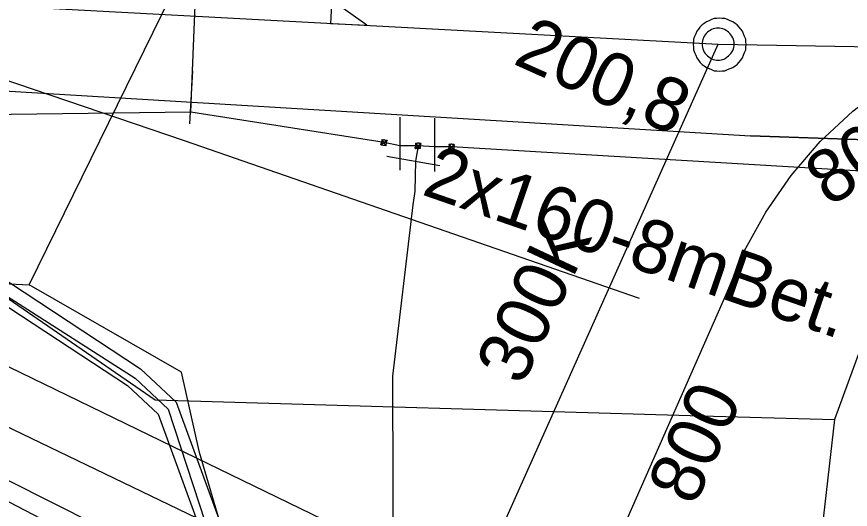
# Model space of a CAD drawing. Extents: x -746464 to -745690, y -1051581 to -1049993.
# Drawn here: x -746401.44 to -746385.76, y -1051034.69 to -1051025.44 of the extents above; entities that cross this region are included whole.
import ezdxf

# ---------------------------------------------------------------- set-up
doc = ezdxf.new("R2010")
doc.units = 0
for name, color, linetype in [('04_CETIN_NN', 7, 'Continuous'), ('04_CETIN_sdelovaci_podzem', 7, 'Continuous'), ('48_Prazs_plynarenska_STL', 7, 'Continuous'), ('48_Prazs_plynarenska_STL_chranicka', 7, 'Continuous'), ('51_PVaK_kanal_destova_overena poloha', 7, 'Continuous'), ('51_PVaK_kanal_jednotna_overena poloha_rad', 7, 'Continuous'), ('51_PVaK_kanal_objekty', 7, 'Continuous'), ('51_PVaK_kanal_popisy', 7, 'Continuous'), ('51_PVaK_vodovod_chranicky_objekty', 7, 'Continuous'), ('51_PVaK_vodovod_overena poloha_pripojka', 7, 'Continuous'), ('51_PVaK_vodovod_overena poloha_rad', 7, 'Continuous'), ('55_PREdi_NN', 7, 'Continuous'), ('55_PREdi_stavby_popisy', 7, 'Continuous'), ('55_PREdi_VN', 7, 'Continuous')]:
    doc.layers.add(name, color=color, linetype=linetype)

msp = doc.modelspace()

# ---------------------------------------------------------------- linework, layer by layer
at = {"layer": '04_CETIN_NN'}
for points in [[(-746401.2, -1051030.47), (-746397.21, -1051022.34)], [(-746397.45, -1051035.5), (-746398, -1051033.62), (-746398.34, -1051032.11), (-746401.2, -1051030.47)]]:
    msp.add_lwpolyline(points, dxfattribs=at)
at = {"layer": '04_CETIN_sdelovaci_podzem'}
for points in [[(-746401.2, -1051030.47), (-746397.21, -1051022.34)], [(-746401.2, -1051030.47), (-746397.21, -1051022.34)], [(-746384.52, -1051023.36), (-746385.48, -1051031.41), (-746386.06, -1051033)], [(-746426.13, -1051031.39), (-746413.61, -1051029.84), (-746401.2, -1051030.47)], [(-746402.43, -1051030.16), (-746398.83, -1051032.63), (-746388.56, -1051032.93)], [(-746397.45, -1051035.5), (-746398, -1051033.62), (-746398.34, -1051032.11), (-746401.2, -1051030.47)], [(-746388.56, -1051032.93), (-746386.06, -1051033)], [(-746386.06, -1051033), (-746387.27, -1051043.58)]]:
    msp.add_lwpolyline(points, dxfattribs=at)
at = {"layer": '48_Prazs_plynarenska_STL'}
msp.add_lwpolyline([(-746411.209, -1051026.506), (-746405.94, -1051026.57), (-746387.64, -1051027.67), (-746375.46, -1051028.09), (-746369.67, -1051028.32), (-746356.58, -1051028.92), (-746343.01, -1051029.87)], dxfattribs=at)
at = {"layer": '48_Prazs_plynarenska_STL_chranicka'}
msp.add_lwpolyline([(-746387.639, -1051027.669), (-746383.841, -1051027.8)], dxfattribs=at)
at = {"layer": '51_PVaK_kanal_destova_overena poloha'}
msp.add_line((-746391.17, -1051037.62), (-746388.08, -1051030.61), dxfattribs=at)
msp.add_lwpolyline([(-746388.08, -1051030.61), (-746387.756, -1051029.838), (-746387.352, -1051029.104), (-746386.875, -1051028.416), (-746386.328, -1051027.782), (-746385.717, -1051027.209), (-746385.05, -1051026.703), (-746384.334, -1051026.269), (-746383.577, -1051025.912), (-746382.786, -1051025.636), (-746381.971, -1051025.445), (-746381.14, -1051025.34)], dxfattribs=at)
at = {"layer": '51_PVaK_kanal_jednotna_overena poloha_rad'}
for p in [(-746407.9, -1051024.9), (-746392.99, -1051036.55)]:
    msp.add_line(p, (-746388.25, -1051025.95), dxfattribs=at)
msp.add_lwpolyline([(-746388.25, -1051025.95), (-746340.31, -1051026.772), (-746337.51, -1051026.82)], dxfattribs=at)
at = {"layer": '51_PVaK_kanal_objekty'}
for points in [[(-746395.488, -1051024.597), (-746395.539, -1051025.56), (-746394.852, -1051025.597), (-746395.516, -1051025.126)], [(-746387.72, -1051025.96), (-746387.73, -1051025.91), (-746387.73, -1051025.86), (-746387.75, -1051025.81), (-746387.77, -1051025.76), (-746387.79, -1051025.71), (-746387.82, -1051025.67), (-746387.85, -1051025.63), (-746387.89, -1051025.59), (-746387.93, -1051025.56), (-746387.97, -1051025.53), (-746388.02, -1051025.51), (-746388.07, -1051025.49), (-746388.12, -1051025.47), (-746388.17, -1051025.47), (-746388.22, -1051025.46), (-746388.27, -1051025.47), (-746388.32, -1051025.47), (-746388.37, -1051025.49), (-746388.42, -1051025.51), (-746388.47, -1051025.53), (-746388.51, -1051025.56), (-746388.55, -1051025.59), (-746388.59, -1051025.63), (-746388.62, -1051025.67), (-746388.65, -1051025.71), (-746388.67, -1051025.76), (-746388.69, -1051025.81), (-746388.71, -1051025.86), (-746388.71, -1051025.91), (-746388.72, -1051025.96), (-746388.71, -1051026.01), (-746388.71, -1051026.06), (-746388.69, -1051026.11), (-746388.67, -1051026.16), (-746388.65, -1051026.21), (-746388.62, -1051026.25), (-746388.59, -1051026.29), (-746388.55, -1051026.33), (-746388.51, -1051026.36), (-746388.47, -1051026.39), (-746388.42, -1051026.41), (-746388.37, -1051026.43), (-746388.32, -1051026.45), (-746388.27, -1051026.45), (-746388.22, -1051026.46), (-746388.17, -1051026.45), (-746388.12, -1051026.45), (-746388.07, -1051026.43), (-746388.02, -1051026.41), (-746387.97, -1051026.39), (-746387.93, -1051026.36), (-746387.89, -1051026.33), (-746387.85, -1051026.29), (-746387.82, -1051026.25), (-746387.79, -1051026.21), (-746387.77, -1051026.16), (-746387.75, -1051026.11), (-746387.73, -1051026.06), (-746387.73, -1051026.01), (-746387.72, -1051025.96)], [(-746387.95, -1051025.95), (-746387.95, -1051025.92), (-746387.956, -1051025.89), (-746387.962, -1051025.86), (-746387.974, -1051025.83), (-746387.992, -1051025.8), (-746388.01, -1051025.776), (-746388.028, -1051025.752), (-746388.052, -1051025.728), (-746388.076, -1051025.71), (-746388.1, -1051025.692), (-746388.13, -1051025.674), (-746388.16, -1051025.662), (-746388.19, -1051025.656), (-746388.22, -1051025.65), (-746388.25, -1051025.65), (-746388.28, -1051025.65), (-746388.31, -1051025.656), (-746388.34, -1051025.662), (-746388.37, -1051025.674), (-746388.4, -1051025.692), (-746388.424, -1051025.71), (-746388.448, -1051025.728), (-746388.472, -1051025.752), (-746388.49, -1051025.776), (-746388.508, -1051025.8), (-746388.526, -1051025.83), (-746388.538, -1051025.86), (-746388.544, -1051025.89), (-746388.55, -1051025.92), (-746388.55, -1051025.95), (-746388.55, -1051025.98), (-746388.544, -1051026.01), (-746388.538, -1051026.04), (-746388.526, -1051026.07), (-746388.508, -1051026.1), (-746388.49, -1051026.124), (-746388.472, -1051026.148), (-746388.448, -1051026.172), (-746388.424, -1051026.19), (-746388.4, -1051026.208), (-746388.37, -1051026.226), (-746388.34, -1051026.238), (-746388.31, -1051026.244), (-746388.28, -1051026.25), (-746388.25, -1051026.25), (-746388.22, -1051026.25), (-746388.19, -1051026.244), (-746388.16, -1051026.238), (-746388.13, -1051026.226), (-746388.1, -1051026.208), (-746388.076, -1051026.19), (-746388.052, -1051026.172), (-746388.028, -1051026.148), (-746388.01, -1051026.124), (-746387.992, -1051026.1), (-746387.974, -1051026.07), (-746387.962, -1051026.04), (-746387.956, -1051026.01), (-746387.95, -1051025.98), (-746387.95, -1051025.95)]]:
    msp.add_lwpolyline(points, dxfattribs=at)
at = {"layer": '51_PVaK_vodovod_chranicky_objekty'}
for p, q in [((-746398.181, -1051027.45), (-746398.124, -1051026.45)), ((-746394.23, -1051027.32), (-746394.23, -1051028.32)), ((-746393.58, -1051027.34), (-746393.58, -1051028.34)), ((-746394.57, -1051027.742), (-746394.574, -1051027.762)), ((-746394.492, -1051027.86), (-746394.57, -1051027.742)), ((-746394.57, -1051027.742), (-746394.551, -1051027.746)), ((-746394.472, -1051027.762), (-746394.59, -1051027.84)), ((-746394.59, -1051027.84), (-746394.586, -1051027.82)), ((-746394.59, -1051027.84), (-746394.57, -1051027.844)), ((-746394.492, -1051027.86), (-746394.512, -1051027.856)), ((-746394.472, -1051027.762), (-746394.492, -1051027.758)), ((-746394.492, -1051027.86), (-746394.488, -1051027.84)), ((-746394.472, -1051027.762), (-746394.476, -1051027.781)), ((-746393.838, -1051027.814), (-746393.944, -1051027.908)), ((-746393.944, -1051027.908), (-746393.943, -1051027.888)), ((-746393.938, -1051027.808), (-746393.939, -1051027.828)), ((-746393.844, -1051027.914), (-746393.938, -1051027.808)), ((-746393.938, -1051027.808), (-746393.918, -1051027.809)), ((-746393.838, -1051027.814), (-746393.858, -1051027.813)), ((-746393.844, -1051027.914), (-746393.843, -1051027.894)), ((-746393.838, -1051027.814), (-746393.839, -1051027.834)), ((-746393.208, -1051027.834), (-746393.314, -1051027.927)), ((-746393.307, -1051027.828), (-746393.309, -1051027.848)), ((-746393.215, -1051027.934), (-746393.307, -1051027.828)), ((-746393.307, -1051027.828), (-746393.288, -1051027.829)), ((-746393.208, -1051027.834), (-746393.228, -1051027.833)), ((-746393.208, -1051027.834), (-746393.209, -1051027.854)), ((-746394.48, -1051028.057), (-746393.48, -1051028.229)), ((-746393.944, -1051027.908), (-746393.924, -1051027.909)), ((-746393.844, -1051027.914), (-746393.864, -1051027.913)), ((-746393.314, -1051027.927), (-746393.313, -1051027.907)), ((-746393.314, -1051027.927), (-746393.294, -1051027.929)), ((-746393.215, -1051027.934), (-746393.235, -1051027.933)), ((-746393.215, -1051027.934), (-746393.213, -1051027.914))]:
    msp.add_line(p, q, dxfattribs=at)
for points in [[(-746394.58, -1051027.791), (-746394.581, -1051027.796), (-746394.581, -1051027.801), (-746394.581, -1051027.806), (-746394.58, -1051027.811), (-746394.578, -1051027.817), (-746394.576, -1051027.821), (-746394.574, -1051027.826), (-746394.571, -1051027.831), (-746394.567, -1051027.834), (-746394.564, -1051027.838), (-746394.56, -1051027.842), (-746394.555, -1051027.845), (-746394.551, -1051027.847), (-746394.546, -1051027.849), (-746394.541, -1051027.85), (-746394.536, -1051027.851), (-746394.531, -1051027.851), (-746394.526, -1051027.851), (-746394.521, -1051027.85), (-746394.515, -1051027.848), (-746394.511, -1051027.846), (-746394.506, -1051027.844), (-746394.501, -1051027.84), (-746394.498, -1051027.837), (-746394.494, -1051027.834), (-746394.49, -1051027.829), (-746394.487, -1051027.825), (-746394.485, -1051027.82), (-746394.483, -1051027.815), (-746394.482, -1051027.811), (-746394.481, -1051027.806), (-746394.481, -1051027.801), (-746394.481, -1051027.795), (-746394.482, -1051027.79), (-746394.484, -1051027.785), (-746394.486, -1051027.78), (-746394.488, -1051027.776), (-746394.492, -1051027.771), (-746394.495, -1051027.767), (-746394.498, -1051027.764), (-746394.503, -1051027.76), (-746394.507, -1051027.757), (-746394.512, -1051027.755), (-746394.516, -1051027.753), (-746394.521, -1051027.752), (-746394.526, -1051027.751), (-746394.531, -1051027.751), (-746394.536, -1051027.751), (-746394.542, -1051027.752), (-746394.547, -1051027.754), (-746394.552, -1051027.756), (-746394.556, -1051027.758), (-746394.561, -1051027.761), (-746394.565, -1051027.765), (-746394.568, -1051027.768), (-746394.572, -1051027.772), (-746394.575, -1051027.777), (-746394.577, -1051027.781), (-746394.579, -1051027.786), (-746394.58, -1051027.791)], [(-746393.941, -1051027.858), (-746393.941, -1051027.863), (-746393.941, -1051027.868), (-746393.94, -1051027.873), (-746393.938, -1051027.878), (-746393.936, -1051027.883), (-746393.933, -1051027.887), (-746393.93, -1051027.891), (-746393.926, -1051027.896), (-746393.923, -1051027.899), (-746393.919, -1051027.902), (-746393.914, -1051027.906), (-746393.909, -1051027.908), (-746393.904, -1051027.909), (-746393.899, -1051027.911), (-746393.894, -1051027.911), (-746393.889, -1051027.911), (-746393.884, -1051027.91), (-746393.879, -1051027.91), (-746393.874, -1051027.908), (-746393.869, -1051027.905), (-746393.865, -1051027.903), (-746393.861, -1051027.9), (-746393.856, -1051027.896), (-746393.853, -1051027.892), (-746393.85, -1051027.889), (-746393.846, -1051027.884), (-746393.844, -1051027.879), (-746393.843, -1051027.874), (-746393.841, -1051027.869), (-746393.841, -1051027.864), (-746393.841, -1051027.859), (-746393.842, -1051027.854), (-746393.842, -1051027.849), (-746393.844, -1051027.844), (-746393.847, -1051027.839), (-746393.849, -1051027.835), (-746393.852, -1051027.83), (-746393.856, -1051027.826), (-746393.86, -1051027.823), (-746393.863, -1051027.82), (-746393.868, -1051027.816), (-746393.873, -1051027.814), (-746393.878, -1051027.813), (-746393.883, -1051027.811), (-746393.888, -1051027.811), (-746393.893, -1051027.811), (-746393.898, -1051027.811), (-746393.903, -1051027.812), (-746393.908, -1051027.814), (-746393.913, -1051027.816), (-746393.917, -1051027.819), (-746393.922, -1051027.822), (-746393.926, -1051027.826), (-746393.929, -1051027.829), (-746393.932, -1051027.833), (-746393.936, -1051027.838), (-746393.938, -1051027.843), (-746393.939, -1051027.848), (-746393.941, -1051027.853), (-746393.941, -1051027.858)], [(-746393.311, -1051027.877), (-746393.311, -1051027.882), (-746393.311, -1051027.888), (-746393.31, -1051027.893), (-746393.308, -1051027.898), (-746393.306, -1051027.903), (-746393.303, -1051027.907), (-746393.3, -1051027.911), (-746393.297, -1051027.916), (-746393.293, -1051027.919), (-746393.289, -1051027.922), (-746393.284, -1051027.925), (-746393.279, -1051027.928), (-746393.274, -1051027.929), (-746393.27, -1051027.93), (-746393.265, -1051027.931), (-746393.26, -1051027.931), (-746393.254, -1051027.931), (-746393.249, -1051027.93), (-746393.244, -1051027.928), (-746393.239, -1051027.926), (-746393.235, -1051027.923), (-746393.231, -1051027.92), (-746393.226, -1051027.916), (-746393.223, -1051027.913), (-746393.22, -1051027.909), (-746393.217, -1051027.904), (-746393.214, -1051027.899), (-746393.213, -1051027.894), (-746393.212, -1051027.889), (-746393.211, -1051027.884), (-746393.211, -1051027.879), (-746393.211, -1051027.874), (-746393.212, -1051027.869), (-746393.214, -1051027.864), (-746393.216, -1051027.859), (-746393.219, -1051027.855), (-746393.222, -1051027.851), (-746393.226, -1051027.846), (-746393.229, -1051027.843), (-746393.233, -1051027.84), (-746393.238, -1051027.836), (-746393.243, -1051027.834), (-746393.248, -1051027.833), (-746393.253, -1051027.831), (-746393.258, -1051027.831), (-746393.263, -1051027.831), (-746393.268, -1051027.831), (-746393.273, -1051027.832), (-746393.278, -1051027.834), (-746393.283, -1051027.836), (-746393.287, -1051027.839), (-746393.291, -1051027.842), (-746393.296, -1051027.845), (-746393.299, -1051027.849), (-746393.302, -1051027.853), (-746393.306, -1051027.858), (-746393.308, -1051027.863), (-746393.309, -1051027.868), (-746393.311, -1051027.872), (-746393.311, -1051027.877)]]:
    msp.add_lwpolyline(points, dxfattribs=at)
at = {"layer": '51_PVaK_vodovod_overena poloha_pripojka'}
for p, q in [((-746398.15, -1051026.91), (-746397.85, -1051019.73)), ((-746398.16, -1051027.23), (-746398.15, -1051026.91))]:
    msp.add_line(p, q, dxfattribs=at)
at = {"layer": '51_PVaK_vodovod_overena poloha_rad'}
for p, q in [((-746394.23, -1051027.86), (-746394.53, -1051027.8)), ((-746393.89, -1051027.86), (-746394.23, -1051027.86)), ((-746393.89, -1051027.86), (-746393.94, -1051028.15)), ((-746393.58, -1051027.88), (-746393.89, -1051027.86)), ((-746393.26, -1051027.88), (-746393.58, -1051027.88))]:
    msp.add_line(p, q, dxfattribs=at)
for points in [[(-746394.53, -1051027.8), (-746398.16, -1051027.23), (-746405.88, -1051027.33)], [(-746309.67, -1051031.81), (-746316.12, -1051031.79), (-746337.67, -1051030.59), (-746343.17, -1051030.42), (-746362.87, -1051029.02), (-746375.92, -1051028.87), (-746376.91, -1051028.85), (-746393.26, -1051027.88)], [(-746393.94, -1051028.15), (-746393.95, -1051028.71), (-746393.99, -1051028.97), (-746394.37, -1051032.19), (-746394.36, -1051036.34), (-746393.77, -1051037.33)]]:
    msp.add_lwpolyline(points, dxfattribs=at)
at = {"layer": '55_PREdi_NN'}
for points in [[(-746397.336, -1051057.726), (-746397.144, -1051055.927), (-746395.628, -1051036.016), (-746405.484, -1051031.281), (-746401.669, -1051020.053), (-746391.686, -1051022.407), (-746390.646, -1051017.325)], [(-746340.582, -1051017.778), (-746351.673, -1051021.52), (-746367.763, -1051024.007), (-746373.65, -1051024.219), (-746390.461, -1051022.407), (-746390.697, -1051023.631), (-746401.057, -1051021.324), (-746404.212, -1051030.74), (-746394.58, -1051035.412), (-746396.15, -1051056.033), (-746396.33, -1051057.725)], [(-746458.107, -1051047.798), (-746457.998, -1051047.783), (-746456.885, -1051048.928), (-746452.722, -1051047.69), (-746440.383, -1051033.636), (-746414.148, -1051029.846), (-746410.616, -1051029.61), (-746396.676, -1051036.62), (-746398.139, -1051055.821), (-746398.332, -1051057.639)], [(-746405.306, -1051032.615), (-746396.377, -1051037.258), (-746396.997, -1051046.987), (-746397.93, -1051056.94)]]:
    msp.add_lwpolyline(points, dxfattribs=at)
at = {"layer": '55_PREdi_stavby_popisy'}
msp.add_lwpolyline([(-746402.702, -1051026.267), (-746398.29, -1051027.758), (-746389.73, -1051030.722)], dxfattribs=at)
at = {"layer": '55_PREdi_VN'}
for points in [[(-746458.107, -1051037.308), (-746457.572, -1051041.738), (-746446.525, -1051040.868), (-746440.303, -1051034.503), (-746440.014, -1051034.234), (-746413.813, -1051030.168), (-746402.109, -1051030.075), (-746399.106, -1051032.047), (-746398.436, -1051032.674), (-746396.101, -1051039.06), (-746395.882, -1051039.778), (-746397.231, -1051051.998)], [(-746458.107, -1051040.735), (-746458.016, -1051041.677), (-746446.463, -1051041.049), (-746439.847, -1051034.323), (-746436.082, -1051033.651), (-746413.853, -1051030.29), (-746407.61, -1051030.433), (-746402.17, -1051030.334), (-746399.206, -1051032.224), (-746398.587, -1051032.805), (-746396.606, -1051038.847), (-746396.244, -1051039.951), (-746397.448, -1051051.991), (-746397.722, -1051054.73), (-746397.683, -1051055.515), (-746397.64, -1051056.85)], [(-746458.107, -1051040.642), (-746457.923, -1051042.167), (-746446.344, -1051041.255), (-746440.023, -1051034.789), (-746439.831, -1051034.61), (-746413.781, -1051030.568), (-746402.227, -1051030.476), (-746399.354, -1051032.362), (-746398.779, -1051032.901), (-746396.48, -1051039.187), (-746396.289, -1051039.816), (-746396.864, -1051045.025), (-746397.97, -1051054.644), (-746397.923, -1051055.434)]]:
    msp.add_lwpolyline(points, dxfattribs=at)

# ---------------------------------------------------------------- texts
at = {"layer": '51_PVaK_kanal_popisy'}
for s, rotation, p in [('200,8', 335.9084, (-746392.129, -1051026.31)), ('800ZCI', 34.7334, (-746386.146, -1051029.027)), ('300K', 64.9073, (-746391.931, -1051032.389)), ('800 ', 66.2129, (-746388.69, -1051034.65))]:
    msp.add_text(s, height=1, rotation=rotation, dxfattribs=at).set_placement(p)
at = {"layer": '55_PREdi_stavby_popisy'}
msp.add_text('2x160-8mBet. r.', height=1, rotation=340.9004, dxfattribs=at).set_placement((-746393.846, -1051028.768))

doc.saveas('drawing.dxf')
